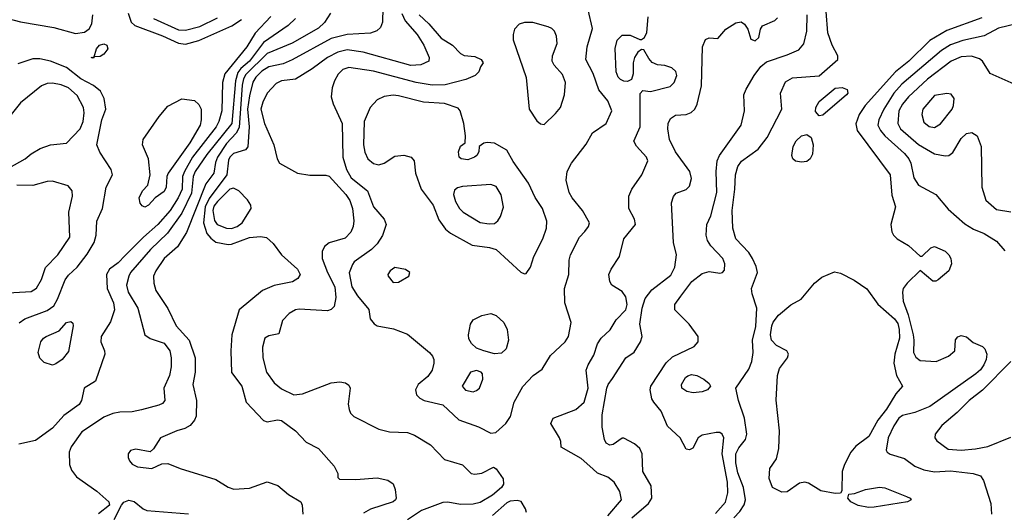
# Model space of a CAD drawing. Extents: x 1173029 to 1307123, y 522559 to 678521.
# Tile 488 of 623: x 1237251 to 1242798, y 621156 to 623928. Entities that reach past the tile are written whole.
import ezdxf

# ---------------------------------------------------------------- set-up
doc = ezdxf.new("R2010")
doc.units = 0

msp = doc.modelspace()

# ---------------------------------------------------------------- linework, layer by layer
at = {"layer": '0CON10XD'}
for points in [[(1239296.9, 623995), (1239294.5, 623915.5), (1239282.9, 623885), (1239262, 623865), (1239227.2, 623852.8), (1239095, 623845.8), (1239005, 623823.5), (1238786.8, 623703.2), (1238735, 623681), (1238655, 623662.7), (1238615, 623638), (1238581.9, 623605), (1238565, 623576.2), (1238545, 623500.8), (1238533.9, 623425), (1238544.5, 623325), (1238536.2, 623213.8), (1238523.5, 623196.5), (1238455, 623174.6), (1238435, 623154.6), (1238427.4, 623137.4), (1238418.1, 623055), (1238318.1, 622921.9), (1238295.8, 622875), (1238286.8, 622785), (1238305.8, 622725.8), (1238327.9, 622697.9), (1238355, 622677.1), (1238425, 622662.6), (1238445, 622664.7), (1238545, 622703.1), (1238607.9, 622707.9), (1238641.7, 622701.7), (1238678.1, 622668.1), (1238725.4, 622605.4), (1238815.6, 622525), (1238830.6, 622495), (1238818, 622472), (1238787.6, 622452.4), (1238685, 622431.5), (1238618, 622405), (1238486.7, 622295), (1238445.5, 622155), (1238440.5, 622065), (1238445, 621943.3), (1238501.4, 621865), (1238527.1, 621775), (1238625, 621672.5), (1238645, 621664.2), (1238703.4, 621676.6), (1238725, 621672.2), (1238805, 621614.3), (1238865, 621551.4), (1238934.6, 621514.6), (1239022, 621415), (1239043.3, 621375), (1239042.5, 621352.5), (1239052.5, 621342.5), (1239145, 621340.8), (1239265, 621350), (1239325, 621337.5), (1239355, 621316.2), (1239366.5, 621285), (1239372.5, 621235), (1239368, 621225), (1239355, 621214.5), (1239226.4, 621173.6), (1239188.7, 621151.3)], [(1239091.2, 623085), (1239119.2, 623039.2), (1239210.9, 622965), (1239245, 622876), (1239304.3, 622805), (1239315.6, 622775), (1239295.3, 622714.7), (1239265, 622666.9), (1239233.1, 622635), (1239136, 622565), (1239125, 622551.2), (1239107.2, 622502.8), (1239122.3, 622425), (1239153.5, 622375), (1239216.9, 622296.9), (1239226.2, 622245), (1239247, 622217), (1239265.6, 622205.6), (1239357.7, 622187.7), (1239435, 622157.9), (1239559.4, 622055), (1239575.7, 622035), (1239584.3, 622015), (1239584.2, 621995.8), (1239573.8, 621955), (1239549.7, 621920.3), (1239495.7, 621874.3), (1239480, 621845), (1239486.4, 621816.4), (1239505, 621797.5), (1239530, 621785), (1239635, 621761.4), (1239725, 621676.2), (1239835, 621637.7), (1239905, 621601.8), (1239932.5, 621605), (1239990.6, 621655), (1240015.6, 621695), (1240035.8, 621775), (1240085, 621863.3), (1240143.3, 621925), (1240195, 621962), (1240242.2, 622037.8), (1240323.6, 622115), (1240342.9, 622145), (1240357.5, 622225), (1240321.5, 622335), (1240321.1, 622415), (1240344.3, 622495), (1240347.1, 622575), (1240354.5, 622605.5), (1240405, 622703.8), (1240434.4, 622735.6), (1240456.2, 622765), (1240461.2, 622785), (1240420.8, 622855), (1240363.3, 622925), (1240346.4, 622955), (1240329.5, 623025), (1240334.4, 623075), (1240359.3, 623120.7), (1240442.3, 623227.7), (1240478.3, 623291.7), (1240555.7, 623345), (1240586.9, 623415), (1240565, 623471.4), (1240514.1, 623534.1), (1240481.6, 623625), (1240441.2, 623705), (1240447.1, 623775), (1240478.3, 623878.3), (1240453.3, 623985)], [(1237177, 623937), (1237256.1, 623916.1), (1237442.5, 623885), (1237565, 623850.9), (1237615, 623857.6), (1237642.9, 623877.1), (1237657.5, 623905), (1237662.1, 623955)], [(1238665, 623946.4), (1238577.8, 623852.2), (1238531.2, 623775), (1238405.6, 623624.4), (1238394.2, 623575), (1238389.3, 623415), (1238373.5, 623355), (1238356.9, 623325), (1238225, 623154.3), (1238178.4, 623075), (1238168.8, 623045), (1238165.2, 622975), (1238144.4, 622925), (1238099.4, 622855), (1238029.8, 622775), (1237948.8, 622705), (1237845, 622601.5), (1237805, 622560.7), (1237756.5, 622525), (1237739.2, 622495), (1237743.1, 622415), (1237779.1, 622335), (1237784.6, 622295), (1237762.3, 622227.7), (1237710.4, 622145), (1237708.5, 622115), (1237728.1, 622065), (1237730, 622045), (1237676.9, 621893.1), (1237614, 621855), (1237599.4, 621785), (1237585, 621761.9), (1237500.3, 621699.7), (1237435, 621628.5), (1237340.3, 621559.7), (1237245, 621538.4)], [(1237861.4, 623965), (1237878.6, 623915), (1237899.2, 623895), (1238055, 623837.2), (1238145, 623795.6), (1238185, 623791.1), (1238259.2, 623810.8), (1238445.2, 623894.8), (1238500.7, 623929.3)], [(1239001.9, 623965), (1238968, 623912), (1238935, 623880.9), (1238785, 623797.3), (1238645, 623738.5), (1238525, 623620), (1238511.9, 623595), (1238505, 623560.8), (1238487.5, 623322.5), (1238469.7, 623290.3), (1238415, 623232.3), (1238365.5, 623155), (1238353.3, 623125), (1238344.7, 623065), (1238300.2, 623005), (1238189.8, 622730.2), (1238139.5, 622650.5), (1238065, 622583.5), (1238017.1, 622515), (1238003.8, 622485), (1238005.6, 622445), (1238017.8, 622405), (1238085, 622302.5), (1238132.7, 622205), (1238205.4, 622125.4), (1238238.5, 622025), (1238239.1, 621945), (1238226.4, 621875), (1238246.9, 621785), (1238245, 621696.7), (1238236.5, 621673.5), (1238211.9, 621645), (1238182, 621628), (1238135.3, 621614.7), (1238044, 621575), (1238005, 621512.5), (1237985, 621496.7), (1237905, 621510.8), (1237875, 621503.8), (1237862, 621485), (1237862, 621465), (1237868.8, 621445), (1237885, 621426.7), (1237915, 621412), (1237995, 621402), (1238051.2, 621428.8), (1238085, 621430), (1238155, 621401.9), (1238355, 621340), (1238425, 621298.1), (1238456.4, 621286.4), (1238545, 621291.8), (1238645, 621326.5), (1238705, 621307.5), (1238765.8, 621255.8), (1238834, 621215), (1238842.5, 621195), (1238846, 621145)], [(1238004.9, 623934.9), (1238145, 623871.9), (1238185, 623868.7), (1238265, 623891.1), (1238365, 623938.9)], [(1238805, 623935.6), (1238763.4, 623896.6), (1238625, 623800.4), (1238545.7, 623695), (1238496.8, 623653.2), (1238479.6, 623630.4), (1238465.7, 623584.3), (1238446, 623344), (1238305, 623169), (1238239.7, 623075), (1238228.6, 623045), (1238218.5, 622951.5), (1238165, 622840)], [(1239402.9, 623962.9), (1239422.3, 623922.3), (1239490.3, 623845), (1239528.4, 623785), (1239557.8, 623715), (1239555.7, 623695), (1239511.2, 623675), (1239455, 623671.5), (1239186.5, 623746.5), (1239095, 623758.5), (1239043.9, 623746.1), (1238984.6, 623715), (1238898.9, 623651.1), (1238805, 623593.3), (1238725, 623583.6), (1238695, 623568.5), (1238644.8, 623515.2), (1238620, 623465), (1238609.5, 623425), (1238629.2, 623345), (1238682.8, 623225), (1238701.3, 623145), (1238715, 623121.3), (1238815, 623065.4), (1238885, 623053.9), (1238975, 623053.8), (1238995, 623047.7), (1239088.4, 622945), (1239111.1, 622911.1), (1239126, 622865), (1239133.3, 622796.7), (1239130, 622765), (1239116.6, 622733.4), (1239085, 622699.2), (1238995, 622671.8), (1238968.8, 622651.2), (1238955.4, 622624.6), (1238955.3, 622585), (1238985.2, 622505.2), (1239026.3, 622425), (1239031.9, 622365), (1239021.6, 622315), (1239005, 622297.3), (1238985, 622290.6), (1238825, 622299.1), (1238803.8, 622295), (1238769.2, 622275), (1238731.1, 622235), (1238710, 622160), (1238655, 622148.6), (1238632.5, 622135), (1238618.5, 622085), (1238620, 622025), (1238641.8, 621945), (1238684.8, 621884.8), (1238725, 621850.4), (1238795, 621817.7), (1238845, 621822.9), (1239005, 621883.6), (1239055, 621890.5), (1239086, 621885), (1239105, 621870.8), (1239113.1, 621855), (1239101.2, 621765), (1239106.4, 621733.6), (1239115, 621713.3), (1239133.3, 621695), (1239275, 621624.4), (1239335, 621608.9), (1239435, 621604.4), (1239475, 621589.4), (1239565.3, 621535.3), (1239645, 621452.5), (1239745, 621422.5), (1239795, 621374.2), (1239815, 621370), (1239855, 621375.7), (1239920.7, 621410.7), (1239935, 621401.2), (1239975.6, 621345), (1239976.2, 621315), (1239964.6, 621295), (1239915, 621252.1), (1239845, 621210.3), (1239805, 621201.4), (1239735, 621200.3), (1239662.7, 621212.7), (1239635, 621210.7), (1239515, 621165.6), (1239435, 621112.8)], [(1239501.2, 623955), (1239555.5, 623905.5), (1239625, 623824.7), (1239688.6, 623785), (1239735, 623737.5), (1239755, 623727.5), (1239815, 623721.4), (1239850, 623705), (1239862.5, 623685), (1239846.4, 623663.6), (1239836.7, 623635), (1239816.7, 623615), (1239765, 623591.5), (1239648.3, 623561.7), (1239575, 623559.8), (1239485, 623574.8), (1239245, 623638.3), (1239105, 623659.6), (1239071.2, 623648.8), (1239045, 623622.2), (1239024.5, 623585), (1239011.8, 623545), (1239005.6, 623495), (1239016.9, 623455), (1239067.7, 623345), (1239071.8, 623155), (1239091.2, 623085)], [(1240565, 621136.2), (1240642.1, 621225), (1240632.6, 621272.6), (1240600, 621325), (1240565, 621353.3), (1240505.7, 621375.7), (1240480.6, 621400.6), (1240415, 621459.5), (1240301.7, 621521.7), (1240300, 621555), (1240292.5, 621575), (1240244.1, 621655.9), (1240256.7, 621685), (1240385, 621733.5), (1240431.1, 621775), (1240452.7, 621855), (1240443.1, 621955), (1240453.3, 621985), (1240485, 622040), (1240505.9, 622104.1), (1240526.7, 622135), (1240577, 622183), (1240611.5, 622238.5), (1240665, 622295.6), (1240672.4, 622325), (1240665, 622368.1), (1240645, 622398.9), (1240587.5, 622435), (1240575.5, 622455.5), (1240570, 622495), (1240582.9, 622525), (1240630.4, 622595), (1240654.4, 622695), (1240721.1, 622775), (1240715.4, 622805.4), (1240682.9, 622865), (1240682.2, 622935), (1240700, 622975), (1240756.5, 623055), (1240789.2, 623135), (1240782, 623155), (1240725, 623216.2), (1240710.8, 623245), (1240746.5, 623325), (1240746.1, 623513.9), (1240760.7, 623529.3), (1240805, 623524.2), (1240915, 623552.2), (1240938.2, 623575), (1240953.5, 623615), (1240947.5, 623637.5), (1240925, 623656.9), (1240885, 623670.6), (1240844.4, 623674.4), (1240815, 623688), (1240795, 623710), (1240768, 623758), (1240755, 623760), (1240733.8, 623745), (1240714.2, 623715), (1240707.5, 623685), (1240707, 623623), (1240697.3, 623592.7), (1240675, 623580.8), (1240655, 623581.9), (1240635, 623591.9), (1240622.2, 623605), (1240610.5, 623635), (1240606, 623766), (1240617.2, 623812.8), (1240645, 623840.9), (1240691.1, 623841.1), (1240745, 623816.7), (1240755, 623816.7), (1240771.7, 623828.3), (1240784.3, 623855.7), (1240791.1, 623945)], [(1240591.5, 621908.5), (1240666.2, 622025), (1240712.7, 622057.3), (1240749.2, 622115), (1240757.1, 622145), (1240745.5, 622215.5), (1240758.6, 622305), (1240775, 622358.6), (1240812.6, 622407.4), (1240920.1, 622489.9), (1240941.5, 622535), (1240951.1, 622605), (1240934.6, 622675), (1240922.6, 622897.4), (1240935, 622933.3), (1240948.8, 622951.2), (1241005, 622972.9), (1241025, 622992), (1241036.4, 623035), (1241027.3, 623075), (1240945, 623184), (1240912.5, 623255), (1240902.2, 623315), (1240904.6, 623345), (1240918.3, 623371.7), (1240945, 623390.8), (1241005, 623395.7), (1241033.4, 623406.6), (1241054.2, 623425), (1241067.8, 623452.2), (1241093, 623557), (1241098.4, 623775), (1241115, 623817.1), (1241135, 623825.7), (1241185, 623823.3), (1241230, 623875), (1241285, 623910.8), (1241315, 623916), (1241335, 623903.3), (1241353.3, 623875), (1241369.3, 623819.3), (1241395, 623808.8), (1241415, 623827.5), (1241423.8, 623875), (1241436.1, 623893.9), (1241505.8, 623924.2), (1241520.5, 623939.5)], [(1241170.5, 621149.5), (1241228, 621212), (1241240.2, 621265), (1241238.7, 621325), (1241208.1, 621485), (1241218.5, 621575), (1241208.9, 621595), (1241195, 621604.4), (1241175, 621605.4), (1241095, 621589.1), (1241074.3, 621575), (1241043.9, 621516.1), (1241025, 621506.7), (1241005, 621511.2), (1240971.4, 621575), (1240901, 621641), (1240865.7, 621725.7), (1240823.1, 621775), (1240813.1, 621795), (1240803.6, 621845), (1240807.1, 621865), (1240892.3, 621997.7), (1240928.3, 622031.7), (1241051.7, 622088.3), (1241073.3, 622115), (1241072.9, 622145), (1241023.5, 622215), (1240941.4, 622295), (1240941.9, 622325), (1240975, 622372.9), (1241037.1, 622455), (1241095, 622500.5), (1241135, 622511.9), (1241195, 622501.1), (1241210, 622505), (1241221.7, 622518.3), (1241223.1, 622555), (1241213.1, 622585), (1241144.4, 622655), (1241126.7, 622685), (1241118.9, 622715), (1241121.9, 622775), (1241145.3, 622824.7), (1241179.2, 622955), (1241173.9, 623075), (1241179.5, 623135), (1241193.3, 623165), (1241315.4, 623335), (1241333.8, 623415), (1241331.2, 623505), (1241343.2, 623536.8), (1241388.8, 623615), (1241427.3, 623665), (1241458, 623692), (1241575, 623730.5), (1241641.3, 623758.7), (1241668.2, 623791.8), (1241685.3, 623864.7), (1241687.4, 623955)], [(1241275.2, 621124.8), (1241308.9, 621161.1), (1241332, 621198), (1241340.4, 621225), (1241328.9, 621295), (1241297.1, 621377.1), (1241285, 621433.3), (1241285.8, 621485), (1241301.9, 621518.1), (1241339.7, 621565), (1241347.9, 621595), (1241334.7, 621685), (1241300, 621785), (1241286, 621855), (1241358.6, 621961.4), (1241376.4, 622005), (1241382.7, 622055), (1241379.1, 622125), (1241398.2, 622201.8), (1241404.5, 622304.5), (1241378.5, 622385), (1241374.5, 622415), (1241407.3, 622505), (1241400.1, 622540.1), (1241380.4, 622585), (1241358.7, 622618.7), (1241285.4, 622695), (1241268.6, 622755), (1241265.3, 622855), (1241280.2, 622975), (1241283.4, 623055), (1241297.6, 623102.4), (1241317.6, 623132.4), (1241410.7, 623199.3), (1241461.5, 623265), (1241544.4, 623425), (1241538.1, 623515), (1241565, 623579.2), (1241605, 623600.5), (1241755, 623612.7), (1241861.1, 623705), (1241860.6, 623725), (1241827.8, 623785), (1241803.2, 623855), (1241794.7, 623975)], [(1242671, 623939), (1242475, 623868.4), (1242379.3, 623810.7), (1242260.6, 623695), (1242184.8, 623635.2), (1242014, 623445), (1241980.7, 623395), (1241962, 623342), (1241970, 623305), (1242154.2, 623055), (1242165, 622940), (1242185.6, 622875), (1242159.2, 622775), (1242164, 622735), (1242174, 622715), (1242194, 622695), (1242257.8, 622657.8), (1242325, 622597.5), (1242335, 622597.5), (1242385, 622644), (1242405, 622652), (1242465.6, 622625.6), (1242485.6, 622605.6), (1242496.4, 622583.6), (1242500, 622555), (1242485.7, 622514.3), (1242425, 622464.2), (1242412.7, 622457.3), (1242395, 622457.5), (1242325, 622516.7), (1242250.4, 622445), (1242227.9, 622415), (1242223.8, 622395), (1242228.7, 622345), (1242256.8, 622266.8), (1242283.9, 622153.9), (1242289.3, 622125), (1242287.1, 622055), (1242299.2, 622029.2), (1242325, 622010.4), (1242415, 622004.6), (1242483.8, 622035), (1242518.8, 622065), (1242524.1, 622125.9), (1242536.1, 622143.9), (1242555, 622151.2), (1242585, 622143.8), (1242621.9, 622111.9), (1242675, 622088.9), (1242689.1, 622075), (1242699.2, 622045), (1242695.9, 622015), (1242683.1, 621985), (1242665, 621957.8), (1242638.5, 621935), (1242378.5, 621751.5), (1242295, 621718), (1242225, 621700.7), (1242204.7, 621685), (1242175, 621641.8), (1242144.7, 621575), (1242133.1, 621505), (1242137.5, 621495), (1242155, 621483.3), (1242235, 621458.9), (1242295, 621415.5), (1242344.7, 621394.7), (1242405, 621383.3), (1242495, 621388.8), (1242623.2, 621373.2), (1242665, 621360.8), (1242681.1, 621335), (1242723.2, 621205), (1242725.4, 621145)], [(1240205, 623339.4), (1240269.9, 623400.1), (1240297.3, 623435), (1240320.4, 623505), (1240326.2, 623575), (1240309.4, 623619.4), (1240261.9, 623671.9), (1240250.9, 623695), (1240253.5, 623725), (1240278.8, 623795), (1240275.5, 623835), (1240263.6, 623863.6), (1240248.9, 623878.9), (1240228, 623888), (1240142, 623912), (1240095, 623912.5), (1240065, 623902.5), (1240038.9, 623875), (1240030.5, 623845), (1240031.5, 623815), (1240103.8, 623603.8), (1240121.1, 623425), (1240165, 623358.5), (1240185, 623341.9), (1240205, 623339.4)], [(1242881.2, 623908.8), (1242765, 623881.2), (1242685, 623836.9), (1242565, 623811.7), (1242495, 623786.5), (1242444.1, 623755.9), (1242220.2, 623565), (1242175.1, 623514.9), (1242118.8, 623425), (1242090.8, 623365), (1242086.4, 623335), (1242100.8, 623305), (1242125, 623275.4), (1242235, 623175.3), (1242260.7, 623145), (1242271.4, 623121.4), (1242289.2, 623039.2), (1242315, 622996.4), (1242411.9, 622945), (1242481.9, 622861.9), (1242575, 622780), (1242625, 622749.4), (1242685, 622724.5), (1242755, 622681.5), (1242802, 622628)], [(1237665, 623712.5), (1237652.5, 623715), (1237670, 623720), (1237684, 623765), (1237700, 623785), (1237725, 623792.9), (1237741.2, 623785), (1237747.5, 623765), (1237725, 623733.8), (1237705, 623721.2), (1237670, 623720), (1237665, 623712.5)], [(1237247, 622223), (1237280, 622245), (1237405, 622291.6), (1237442.4, 622317.6), (1237464.6, 622355), (1237506.4, 622465), (1237525, 622491.1), (1237575.3, 622534.7), (1237631.3, 622608.7), (1237670.4, 622675), (1237680.8, 622715), (1237686, 622794), (1237718.2, 622865), (1237738.8, 622985), (1237773.5, 623055), (1237766.5, 623085), (1237703, 623183), (1237684.5, 623224.5), (1237714.2, 623365.8), (1237735.7, 623425), (1237726.7, 623485), (1237705.9, 623525.9), (1237667.4, 623557.4), (1237595, 623595.2), (1237515, 623660), (1237425, 623694.6), (1237365, 623707.5), (1237325, 623708), (1237240.5, 623679.5)], [(1242854, 623565), (1242718, 623625), (1242675.6, 623695), (1242658.4, 623708.4), (1242613.4, 623723.4), (1242555, 623719.3), (1242499.6, 623695), (1242365, 623593.7), (1242259.2, 623495), (1242225, 623452.3), (1242204.3, 623415), (1242198.6, 623345), (1242214.1, 623315), (1242315, 623226.6), (1242405, 623173.8), (1242465, 623161.9), (1242485, 623164.3), (1242508.1, 623181.9), (1242555, 623258.9), (1242585, 623287.5), (1242615, 623294.4), (1242645.5, 623275.5), (1242666.9, 623215), (1242672.2, 622985), (1242693.6, 622913.6), (1242755, 622860), (1242835, 622846.9)], [(1237192, 623095), (1237281.2, 623145), (1237315.6, 623174.4), (1237367, 623203), (1237425, 623224.4), (1237515, 623233.5), (1237590.9, 623315), (1237609.2, 623355), (1237614.1, 623405), (1237610, 623435), (1237575, 623501.8), (1237525.2, 623545.2), (1237485, 623561.2), (1237435, 623571.3), (1237405, 623568.8), (1237373.5, 623556.5), (1237255, 623460), (1237171.8, 623358.2)], [(1241755, 623387.5), (1241735, 623412.5), (1241735.6, 623435), (1241755, 623468.8), (1241845, 623543.1), (1241885, 623547.1), (1241913.3, 623535), (1241915.8, 623515), (1241910, 623505), (1241775, 623391.4), (1241755, 623387.5)], [(1240095, 622497.5), (1240105, 622500), (1240129.2, 622535), (1240147.5, 622595), (1240197.9, 622695), (1240218.8, 622755), (1240220.4, 622795), (1240196.5, 622865), (1240155, 622928), (1240117.6, 623007.6), (1240031.2, 623131.2), (1239995, 623193.8), (1239925, 623233.8), (1239885, 623238), (1239865, 623233.3), (1239840, 623215), (1239837.5, 623185), (1239826.7, 623165), (1239812.5, 623155), (1239775, 623139.2), (1239737.5, 623145), (1239726.7, 623155), (1239723.8, 623185), (1239735, 623217.5), (1239760, 623235), (1239762.5, 623275), (1239752.5, 623345), (1239732.5, 623415), (1239720.5, 623430.5), (1239645, 623456.6), (1239525, 623464.7), (1239385, 623500.6), (1239355, 623503.4), (1239305, 623496.2), (1239265, 623477.3), (1239226.2, 623435), (1239191.8, 623355), (1239187.5, 623225), (1239195, 623183.8), (1239213.1, 623145), (1239245, 623119.5), (1239275, 623111.8), (1239305, 623120.9), (1239365, 623160), (1239415, 623166.9), (1239456, 623155), (1239473.4, 623133.4), (1239480.8, 623065), (1239513.6, 622975), (1239579.4, 622885), (1239612.4, 622802.4), (1239649.3, 622749.3), (1239677.5, 622727.5), (1239799.1, 622659.1), (1239896.9, 622646.9), (1239935, 622634.6), (1240075, 622506.7), (1240095, 622497.5)], [(1242405, 623322.1), (1242437.9, 623342.1), (1242504.3, 623425), (1242512.5, 623445), (1242516.2, 623485), (1242499.5, 623509.5), (1242475, 623514), (1242405, 623501.5), (1242339.5, 623425), (1242333.5, 623395), (1242345, 623352), (1242375, 623327.5), (1242405, 623322.1)], [(1237955, 622873.8), (1237940.5, 622880.5), (1237930, 622895), (1237923.9, 622926.1), (1237943.3, 622965), (1237972, 622998), (1237985.7, 623055), (1237975.5, 623145), (1237942.2, 623225), (1237946.9, 623255), (1238035.7, 623384.3), (1238085, 623441.8), (1238165, 623482.7), (1238235, 623472.9), (1238260.9, 623450.9), (1238273.6, 623425), (1238274, 623364), (1238267.9, 623335), (1238209.4, 623235), (1238086.6, 623065), (1238079.6, 623045), (1238076.9, 622985), (1238065, 622960.8), (1238014.3, 622925.7), (1237976.7, 622885), (1237955, 622873.8)], [(1241655, 623127.1), (1241621.9, 623131.9), (1241606.2, 623145), (1241600.8, 623165), (1241609.5, 623215), (1241625, 623247.5), (1241655, 623274.4), (1241685, 623281.4), (1241710.8, 623265), (1241721.1, 623225), (1241717.6, 623172.4), (1241704.4, 623145.6), (1241685, 623130.8), (1241655, 623127.1)], [(1237084.7, 622385.3), (1237315, 622398.8), (1237345, 622417.8), (1237373, 622467), (1237395.7, 622534.3), (1237465.5, 622605), (1237533.6, 622705), (1237528.5, 622845), (1237547.7, 622935), (1237545.9, 622965.9), (1237523.1, 622993.1), (1237435, 623019.2), (1237405, 623018.2), (1237325, 622994.4), (1237235, 622997.1)], [(1239895, 622779.1), (1239925, 622781.8), (1239944.2, 622795.8), (1239959.8, 622820.2), (1239975.8, 622874.2), (1239962.8, 622942.8), (1239935, 622990), (1239905, 623001.2), (1239745, 622989.6), (1239717.4, 622982.6), (1239700.9, 622969.1), (1239695.7, 622945), (1239705.5, 622905), (1239728.2, 622865), (1239749.6, 622845), (1239845, 622787.8), (1239895, 622779.1)], [(1238445, 622752.8), (1238475.4, 622765), (1238504.4, 622785.6), (1238555.5, 622865.5), (1238553.5, 622885), (1238534.5, 622915), (1238485.2, 622965.2), (1238455, 622980.6), (1238435, 622974.2), (1238364.8, 622905), (1238345, 622878.6), (1238338.5, 622855), (1238349, 622799), (1238364.1, 622775), (1238415, 622755.6), (1238445, 622752.8)], [(1238165, 622840), (1238083.3, 622726.7), (1237988.4, 622635), (1237875.9, 622505), (1237864.7, 622485), (1237853.1, 622435), (1237861.4, 622395), (1237915.9, 622305), (1237955.6, 622155.6), (1237985, 622134.4), (1238065, 622108.1), (1238096.4, 622065), (1238104.2, 622025), (1238104.2, 621975), (1238094.7, 621925), (1238063.1, 621855), (1238068, 621785), (1238055, 621768.8), (1238035, 621759.2), (1237937.1, 621732.9), (1237885, 621721.5), (1237815, 621719.5), (1237775, 621711.8), (1237725, 621690.9), (1237667.4, 621652.6), (1237601.5, 621608.5), (1237541.5, 621525), (1237528.9, 621495), (1237532.1, 621425), (1237543.5, 621393.5), (1237570.6, 621355), (1237685.5, 621275.5), (1237752.5, 621215), (1237757.5, 621195), (1237695, 621148)], [(1239355, 622450), (1239385, 622451.2), (1239443.3, 622485), (1239448.8, 622505), (1239425, 622522), (1239365, 622533.1), (1239337.1, 622515), (1239325.8, 622495), (1239327.5, 622485), (1239355, 622450)], [(1241845, 621262), (1241765, 621277.3), (1241695, 621319.5), (1241675, 621325.6), (1241645, 621320), (1241575, 621270.9), (1241545, 621268.5), (1241492.9, 621295), (1241473.4, 621346.6), (1241476.8, 621403.2), (1241515, 621456.2), (1241527.9, 621515), (1241532.5, 621615), (1241512.2, 621787.8), (1241520, 621925), (1241532.2, 621965), (1241577.5, 622025), (1241582.5, 622045), (1241572.5, 622065), (1241515, 622094.4), (1241487.3, 622125), (1241481.6, 622155), (1241488.7, 622205), (1241495, 622225.6), (1241525.4, 622265), (1241595, 622322.9), (1241654.5, 622355.5), (1241728.9, 622445), (1241770.6, 622479.4), (1241840.9, 622509.1), (1241875, 622501.9), (1241953, 622463), (1242024.5, 622414.5), (1242085, 622326.7), (1242180, 622245), (1242198.3, 622218.3), (1242206.1, 622185), (1242208.3, 622135), (1242180.8, 622045), (1242176.2, 621995), (1242190, 621925), (1242224, 621865), (1242187.5, 621822.5), (1242135, 621735.4), (1242084.8, 621675.2), (1242035, 621582.5), (1241962.6, 621527.4), (1241934.3, 621495), (1241897.5, 621425), (1241884, 621385), (1241883, 621277), (1241875, 621262.5), (1241845, 621262)], [(1239925, 622048.2), (1239865, 622064.2), (1239825, 622080), (1239795.4, 622105), (1239781.9, 622131.9), (1239779.5, 622155), (1239790, 622215), (1239805, 622238.8), (1239855, 622264), (1239905, 622274.6), (1239935, 622263.1), (1239978.2, 622225), (1239997.5, 622185), (1240004.7, 622125.3), (1239991.4, 622075), (1239965, 622051.9), (1239925, 622048.2)], [(1237435, 621984.3), (1237388.7, 621998.7), (1237363.7, 622023.7), (1237355.7, 622055.7), (1237370, 622115), (1237384.2, 622135), (1237400, 622145), (1237473.6, 622176.4), (1237514.2, 622225), (1237538.9, 622228.9), (1237550, 622220), (1237552.5, 622205), (1237525, 622060), (1237490, 622015), (1237455, 621990.6), (1237435, 621984.3)], [(1242835.5, 622005), (1242675, 621843.3), (1242600, 621785), (1242532.7, 621717.3), (1242445.5, 621645), (1242409.1, 621595), (1242406.5, 621575), (1242417.6, 621557.6), (1242482, 621512), (1242555, 621505.9), (1242636.4, 621513.6), (1242705, 621526.9), (1242835, 621579.4)], [(1239805, 621833.5), (1239825, 621840.6), (1239841.4, 621855), (1239860, 621905), (1239858.6, 621935), (1239850, 621945), (1239825, 621954.4), (1239791.4, 621945), (1239743.6, 621866.4), (1239762.4, 621842.4), (1239805, 621833.5)], [(1240699.5, 621125), (1240793.3, 621205), (1240813.1, 621235), (1240808.1, 621305), (1240762.2, 621385), (1240757.5, 621485), (1240744, 621515), (1240715, 621542), (1240655, 621573.8), (1240645, 621573.8), (1240595, 621538.1), (1240575.5, 621534.5), (1240555.3, 621545.3), (1240545, 621565.8), (1240532, 621635), (1240533.2, 621705), (1240559.3, 621855), (1240566.5, 621875), (1240591.5, 621908.5)], [(1241045, 621828.8), (1241008.8, 621835), (1240981.1, 621855), (1240978.9, 621875), (1241002.9, 621915), (1241015, 621924.2), (1241035, 621930.8), (1241065, 621925.7), (1241105, 621905.8), (1241135, 621880), (1241142.5, 621865), (1241126.2, 621845), (1241095, 621833.6), (1241045, 621828.8)], [(1242032.4, 621182.4), (1241974.7, 621194.7), (1241933.3, 621215), (1241917.5, 621235), (1241923, 621257), (1241955, 621262), (1242015.7, 621284.3), (1242095, 621297.1), (1242125, 621294.2), (1242246.7, 621245), (1242267.5, 621235), (1242273.3, 621225), (1242252.5, 621215), (1242065, 621184), (1242032.4, 621182.4)], [(1237783.8, 621115), (1237824.1, 621195.9), (1237837.7, 621212.3), (1237865, 621224.2), (1237895, 621217.1), (1237945.5, 621175.5), (1237966.4, 621166.4), (1238202.1, 621147.9)], [(1240105.5, 621155), (1240100.5, 621175), (1240076.2, 621216.2), (1240052.7, 621222.7), (1240015, 621219.1), (1239995, 621208.8), (1239915, 621137.1)]]:
    msp.add_lwpolyline(points, dxfattribs=at)

doc.saveas('drawing.dxf')
